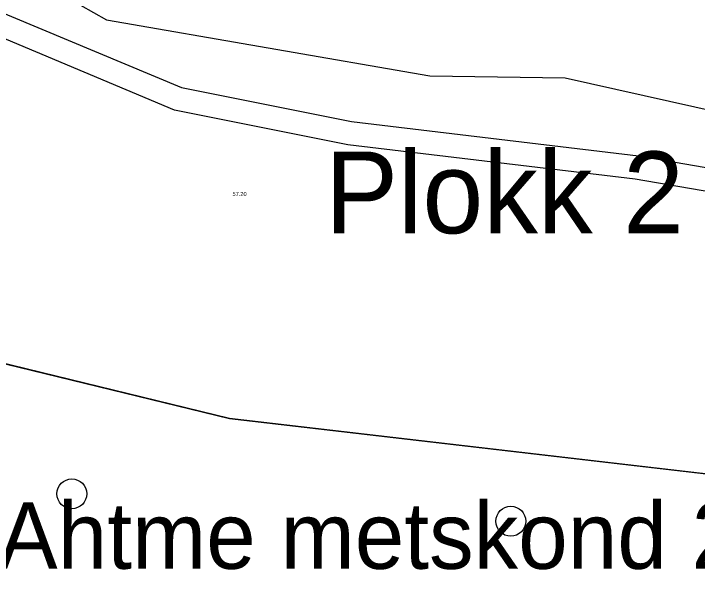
# Model space of a CAD drawing. Extents: x 700746 to 706058, y 6570320 to 6580460.
# Drawn here: x 702893.2 to 702951.6, y 6577475.2 to 6577523.5 of the extents above; entities that cross this region are included whole.
import ezdxf

# ---------------------------------------------------------------- set-up
doc = ezdxf.new("R2010")
doc.units = 0
for name, color, linetype in [('HALJASTUS', 7, 'Continuous'), ('HORISONTAAL-EH2000', 7, 'Continuous'), ('Kaitsevöönd', 7, 'Continuous'), ('Kataster tekst', 7, 'Continuous'), ('MOOTKORG-EH2000', 7, 'Continuous'), ('Plokid', 7, 'Continuous'), ('VWX2_MV_PLOKK', 7, 'Continuous')]:
    doc.layers.add(name, color=color, linetype=linetype)

msp = doc.modelspace()

# ---------------------------------------------------------------- linework, layer by layer
at = {"layer": 'HALJASTUS'}
for centre in [(702898.138, 6577482.412), (702898.138, 6577482.412), (702935.69, 6577480.064), (702935.69, 6577480.064)]:
    msp.add_circle(centre, 1.28, dxfattribs=at)
at = {"layer": 'HORISONTAAL-EH2000'}
for points in [[(702922.477, 6577460.579), (702926.07, 6577462.57), (702927.032, 6577466.744), (702932.645, 6577466.408), (702941.38, 6577466.667), (702944.982, 6577462.991), (702949.414, 6577460.102), (702966.044, 6577460.934), (702968.524, 6577468.522), (702969.39, 6577480.857), (702965.363, 6577489.898), (702965.1, 6577495.323), (702964.472, 6577496.896), (702966.698, 6577500.036), (702968.166, 6577501.94), (702967.969, 6577503.592), (702967.904, 6577503.919)], [(702945.015, 6577458.278), (702955.029, 6577459.116), (702967.813, 6577459.534), (702972.092, 6577460.118), (702972.091, 6577462.286), (702971.11, 6577467.773), (702973.263, 6577471.134), (702974.775, 6577480.252), (702973.921, 6577488.071), (702973.739, 6577492.968), (702976.128, 6577494.406), (702985.965, 6577494.675), (702992.079, 6577496.335), (702989.442, 6577499.441), (702982.447, 6577500.757), (702983.152, 6577502.241), (702985.262, 6577503.44), (702986.008, 6577503.88)]]:
    msp.add_open_spline(points, degree=3, dxfattribs=at)
at = {"layer": 'Kaitsevöönd'}
for points in [[(702884.399, 6577532.4), (702901.115, 6577522.966), (702928.754, 6577518.166), (702940.339, 6577518.001), (702960.365, 6577513.532), (702984.694, 6577508.236), (702997.438, 6577507.739), (703057.681, 6577508.733), (703062.647, 6577508.567), (703068.936, 6577508.236), (703078.7, 6577506.25), (703079.362, 6577506.084), (703086.314, 6577503.436), (703094.258, 6577500.788), (703127.193, 6577494.83), (703185.616, 6577495.492)], [(703040.221, 6577505.127), (703022.095, 6577504.501), (702998.14, 6577502.82), (702984.813, 6577503.031), (702973.813, 6577504.513), (702967.078, 6577505.776), (702946.33, 6577509.34), (702921.756, 6577512.282), (702906.925, 6577515.25), (702887.304, 6577523.481), (702870.586, 6577530.798)], [(702888.092, 6577525.32), (702907.514, 6577517.171), (702922.071, 6577514.259), (702946.618, 6577511.32), (702967.432, 6577507.744), (702974.131, 6577506.488), (702984.963, 6577505.029), (702998.085, 6577504.821), (703021.991, 6577506.499), (703040.39, 6577507.134)]]:
    msp.add_lwpolyline(points, dxfattribs=at)
at = {"layer": 'Plokid'}
msp.add_lwpolyline([(702713.643, 6577336.444), (702698.87, 6577370.58), (702671.98, 6577568.29), (702779.72, 6577521), (702911.62, 6577488.86), (703121.85, 6577464.43)], dxfattribs=at)
at = {"layer": 'VWX2_MV_PLOKK'}
for points in [[(702480.11, 6578553.7), (702627.75, 6578568.12), (702770.03, 6578592.96), (702821.98, 6578597.48), (702858.9, 6578571.3), (702897.56, 6578534.32), (702939.42, 6578471), (702995.88, 6578157.07), (703041.45, 6577702.52), (703074.97, 6577705.03), (703121.06, 6577464.52), (702911.62, 6577488.86), (702826.02, 6577509.72), (702825.81, 6577540.51), (702806.81, 6577697.87), (702792.87, 6577918.57), (702492.82, 6578152.87), (702405.47, 6578226.92)], [(702671.98, 6577568.29), (702779.72, 6577521), (702911.62, 6577488.86), (703121.85, 6577464.43), (703125.37, 6577441.7), (702859.74, 6577465.7), (702862.39, 6577440.05), (702863.21, 6577375.33), (702861.72, 6577286.46), (702849.88, 6577229.56), (702759.17, 6577231.22), (702698.87, 6577370.58)], [(702671.98, 6577568.29), (702779.72, 6577521), (702911.62, 6577488.86), (703121.85, 6577464.43), (703125.37, 6577441.7), (702859.74, 6577465.7), (702862.39, 6577440.05), (702863.21, 6577375.33), (702861.72, 6577286.46), (702849.88, 6577229.56), (702759.17, 6577231.22), (702698.87, 6577370.58)]]:
    msp.add_lwpolyline(points, close=True, dxfattribs=at)

# ---------------------------------------------------------------- texts
at = {"layer": 'Kataster tekst'}
msp.add_text('Ahtme metskond 25', height=5.7, dxfattribs=at).set_placement((702891.844, 6577475.992))
at = {"layer": 'MOOTKORG-EH2000'}
msp.add_text('57.20', height=0.35, dxfattribs=at).set_placement((702911.883, 6577507.898))
at = {"layer": 'Plokid'}
msp.add_text('Plokk 2 aR', height=7, dxfattribs=at).set_placement((702919.804, 6577504.703))

doc.saveas('drawing.dxf')
